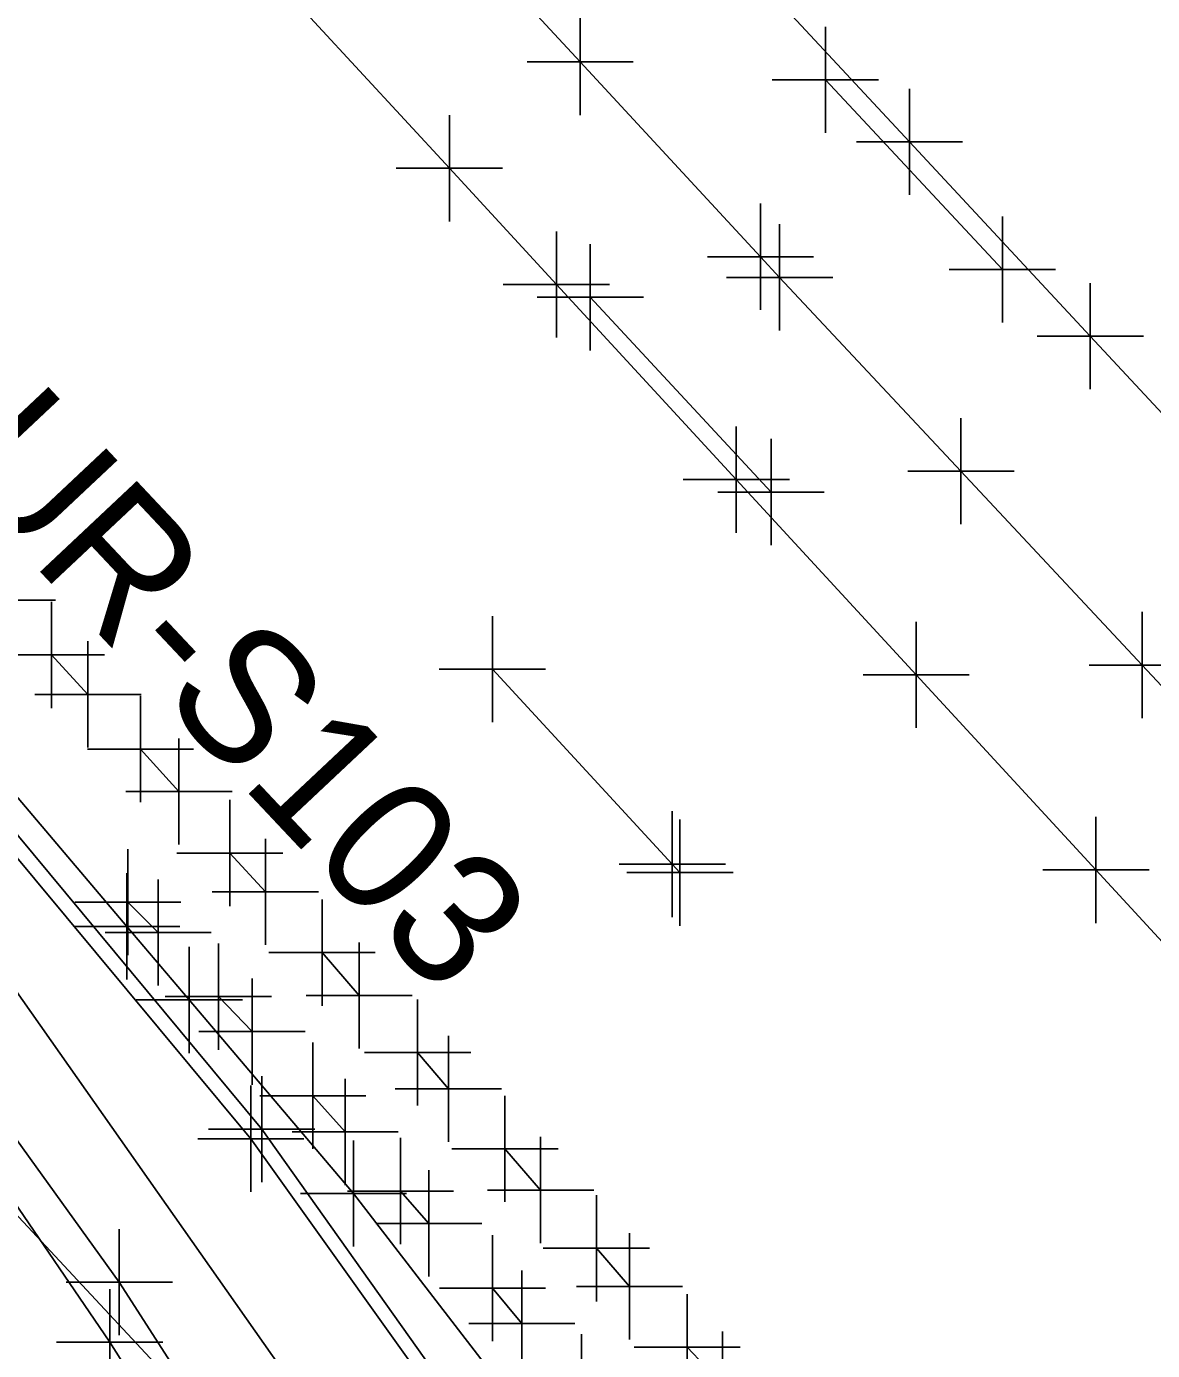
# Model space of a CAD drawing. Extents: x 0 to 1944463, y 0 to 420651.
# Drawn here: x 1943210.94 to 1943253.37, y 417390.31 to 417440.2 of the extents above; entities that cross this region are included whole.
import ezdxf

# ---------------------------------------------------------------- set-up
doc = ezdxf.new("R2010")
doc.units = 0
for name, color, linetype in [('SUR - CTRL - Points Text', 7, 'Continuous'), ('SUR - DTM - Breaklines', 7, 'Continuous'), ('SUR - DTM - Breaklines - Points - Locators', 7, 'Continuous'), ('SUR - TR-CTRL - Pavement Marking', 7, 'Continuous'), ('SUR - TR-CTRL - Pavement Marking - Points - Locators', 7, 'Continuous'), ('SUR - TRAN - Features', 7, 'Continuous'), ('SUR - TRAN - Features - Points - Locators', 7, 'Continuous'), ('SUR - UTL - Fiber Optic Cable (Underground)', 7, 'Continuous'), ('SUR - UTL - Overhead Wire Crossings', 7, 'Continuous')]:
    doc.layers.add(name, color=color, linetype=linetype)

msp = doc.modelspace()

# ---------------------------------------------------------------- linework, layer by layer
at = {"layer": 'SUR - DTM - Breaklines'}
for points in [[(1943211.427, 417460.879), (1943218.22, 417453.54), (1943225.014, 417446.202), (1943231.807, 417438.864), (1943238.601, 417431.526), (1943239.321, 417430.748), (1943246.151, 417423.444), (1943252.981, 417416.14), (1943259.812, 417408.836), (1943266.642, 417401.532), (1943273.472, 417394.228), (1943280.302, 417386.924), (1943287.133, 417379.62), (1943293.963, 417372.316), (1943300.793, 417365.012), (1943307.623, 417357.708), (1943314.454, 417350.404), (1943321.284, 417343.1), (1943328.114, 417335.796), (1943334.944, 417328.492)], [(1943201.925, 417419.272), (1943219.399, 417398.292), (1943235.519, 417375.7), (1943243.356, 417364.884), (1943258.929, 417346.985), (1943283.566, 417320.678), (1943313.562, 417288.656), (1943327.29, 417273.893), (1943334.736, 417264.52), (1943341.659, 417251.305), (1943344.574, 417242.404)], [(1943198.046, 417414.134), (1943214.079, 417390.624), (1943227.284, 417369.761), (1943234.656, 417359.391), (1943251.574, 417339.468), (1943275.895, 417313.326), (1943305.21, 417281.554), (1943319.493, 417266.816), (1943326.151, 417258.389), (1943333.033, 417247.541), (1943335.935, 417239.942), (1943336.414, 417217.406)]]:
    msp.add_lwpolyline(points, dxfattribs=at)
at = {"layer": 'SUR - DTM - Breaklines - Points - Locators'}
for p, q in [((1943231.807, 417438.864), (1943231.807, 417440.864)), ((1943231.807, 417438.864), (1943229.807, 417438.864)), ((1943231.807, 417438.864), (1943233.807, 417438.864)), ((1943231.807, 417438.864), (1943231.807, 417436.864)), ((1943238.601, 417431.526), (1943238.601, 417433.526)), ((1943239.321, 417430.748), (1943239.321, 417432.748)), ((1943238.601, 417431.526), (1943236.601, 417431.526)), ((1943238.601, 417431.526), (1943240.601, 417431.526)), ((1943238.601, 417431.526), (1943238.601, 417429.526)), ((1943239.321, 417430.748), (1943237.321, 417430.748)), ((1943239.321, 417430.748), (1943241.321, 417430.748)), ((1943239.321, 417430.748), (1943239.321, 417428.748)), ((1943246.151, 417423.444), (1943246.151, 417425.444)), ((1943246.151, 417423.444), (1943244.151, 417423.444)), ((1943246.151, 417423.444), (1943248.151, 417423.444)), ((1943246.151, 417423.444), (1943246.151, 417421.444)), ((1943252.981, 417416.14), (1943252.981, 417418.14)), ((1943252.981, 417416.14), (1943250.981, 417416.14)), ((1943252.981, 417416.14), (1943254.981, 417416.14)), ((1943252.981, 417416.14), (1943252.981, 417414.14)), ((1943219.399, 417398.292), (1943219.399, 417400.292)), ((1943219.399, 417398.292), (1943217.399, 417398.292)), ((1943219.399, 417398.292), (1943221.399, 417398.292)), ((1943219.399, 417398.292), (1943219.399, 417396.292)), ((1943214.079, 417390.624), (1943214.079, 417392.624)), ((1943214.079, 417390.624), (1943212.079, 417390.624)), ((1943214.079, 417390.624), (1943216.079, 417390.624)), ((1943214.079, 417390.624), (1943214.079, 417388.624))]:
    msp.add_line(p, q, dxfattribs=at)
at = {"layer": 'SUR - TR-CTRL - Pavement Marking'}
for points in [[(1943208.757, 417473.982), (1943215.567, 417466.659), (1943222.377, 417459.336), (1943229.187, 417452.014), (1943235.997, 417444.691), (1943237.405, 417443.177), (1943244.215, 417435.854), (1943251.025, 417428.531), (1943257.835, 417421.209), (1943264.645, 417413.886), (1943267.705, 417410.595), (1943274.549, 417403.304), (1943281.392, 417396.012), (1943288.236, 417388.721), (1943289.71, 417387.15)], [(1943206.548, 417456.92), (1943213.324, 417449.566), (1943220.1, 417442.212), (1943226.876, 417434.858), (1943230.909, 417430.48), (1943237.686, 417423.126), (1943244.462, 417415.772), (1943251.238, 417408.418), (1943258.014, 417401.063), (1943258.539, 417400.493), (1943265.316, 417393.139), (1943272.092, 417385.785), (1943278.868, 417378.431), (1943285.644, 417371.077), (1943292.42, 417363.722), (1943292.846, 417363.261)], [(1943241.045, 417438.189), (1943247.712, 417431.043)], [(1943232.188, 417429.995), (1943238.998, 417422.658)], [(1943211.89, 417416.519), (1943213.261, 417415.033)], [(1943228.498, 417415.987), (1943235.276, 417408.634), (1943235.566, 417408.319)], [(1943208.254, 417413.918), (1943214.725, 417406.294), (1943217.078, 417403.521), (1943223.268, 417396.227), (1943229.369, 417388.305), (1943231.8, 417385.148), (1943237.485, 417376.921), (1943240.216, 417372.968), (1943243.523, 417368.181), (1943247.915, 417361.826), (1943254.234, 417354.075), (1943255.248, 417352.832), (1943262.023, 417345.476), (1943268.798, 417338.12), (1943275.572, 417330.765)], [(1943215.242, 417412.975), (1943216.689, 417411.374)], [(1943218.605, 417409.055), (1943219.946, 417407.591)], [(1943214.761, 417407.206), (1943215.907, 417406.059)], [(1943222.08, 417405.304), (1943223.481, 417403.688)], [(1943218.174, 417403.645), (1943219.442, 417402.327)], [(1943225.682, 417401.541), (1943226.84, 417400.169)], [(1943221.733, 417399.912), (1943222.952, 417398.546)], [(1943228.973, 417397.912), (1943230.314, 417396.357)], [(1943225.035, 417396.32), (1943226.102, 417395.101)], [(1943232.417, 417394.162), (1943233.666, 417392.729)], [(1943228.502, 417392.661), (1943229.607, 417391.327)], [(1943235.835, 417390.437), (1943237.168, 417389.026)]]:
    msp.add_lwpolyline(points, dxfattribs=at)
at = {"layer": 'SUR - TR-CTRL - Pavement Marking - Points - Locators'}
for p, q in [((1943241.045, 417438.189), (1943241.045, 417440.189)), ((1943241.045, 417438.189), (1943239.045, 417438.189)), ((1943241.045, 417438.189), (1943243.045, 417438.189)), ((1943241.045, 417438.189), (1943241.045, 417436.189)), ((1943244.215, 417435.854), (1943244.215, 417437.854)), ((1943226.876, 417434.858), (1943226.876, 417436.858)), ((1943244.215, 417435.854), (1943242.215, 417435.854)), ((1943244.215, 417435.854), (1943246.215, 417435.854)), ((1943244.215, 417435.854), (1943244.215, 417433.854)), ((1943226.876, 417434.858), (1943224.876, 417434.858)), ((1943226.876, 417434.858), (1943228.876, 417434.858)), ((1943226.876, 417434.858), (1943226.876, 417432.858)), ((1943247.712, 417431.043), (1943247.712, 417433.043)), ((1943230.909, 417430.48), (1943230.909, 417432.48)), ((1943232.188, 417429.995), (1943232.188, 417431.995)), ((1943247.712, 417431.043), (1943245.712, 417431.043)), ((1943247.712, 417431.043), (1943249.712, 417431.043)), ((1943247.712, 417431.043), (1943247.712, 417429.043)), ((1943230.909, 417430.48), (1943228.909, 417430.48)), ((1943230.909, 417430.48), (1943232.909, 417430.48)), ((1943230.909, 417430.48), (1943230.909, 417428.48)), ((1943251.025, 417428.531), (1943251.025, 417430.531)), ((1943232.188, 417429.995), (1943230.188, 417429.995)), ((1943232.188, 417429.995), (1943234.188, 417429.995)), ((1943232.188, 417429.995), (1943232.188, 417427.995)), ((1943251.025, 417428.531), (1943249.025, 417428.531)), ((1943251.025, 417428.531), (1943253.025, 417428.531)), ((1943251.025, 417428.531), (1943251.025, 417426.531)), ((1943237.686, 417423.126), (1943237.686, 417425.126)), ((1943238.998, 417422.658), (1943238.998, 417424.658)), ((1943237.686, 417423.126), (1943235.686, 417423.126)), ((1943237.686, 417423.126), (1943239.686, 417423.126)), ((1943237.686, 417423.126), (1943237.686, 417421.126)), ((1943238.998, 417422.658), (1943236.998, 417422.658)), ((1943238.998, 417422.658), (1943240.998, 417422.658)), ((1943238.998, 417422.658), (1943238.998, 417420.658)), ((1943211.89, 417416.519), (1943211.89, 417418.519)), ((1943228.498, 417415.987), (1943228.498, 417417.987)), ((1943244.462, 417415.772), (1943244.462, 417417.772)), ((1943213.261, 417415.033), (1943213.261, 417417.033)), ((1943211.89, 417416.519), (1943209.89, 417416.519)), ((1943211.89, 417416.519), (1943213.89, 417416.519)), ((1943211.89, 417416.519), (1943211.89, 417414.519)), ((1943228.498, 417415.987), (1943226.498, 417415.987)), ((1943228.498, 417415.987), (1943230.498, 417415.987)), ((1943228.498, 417415.987), (1943228.498, 417413.987)), ((1943244.462, 417415.772), (1943242.462, 417415.772)), ((1943244.462, 417415.772), (1943246.462, 417415.772)), ((1943244.462, 417415.772), (1943244.462, 417413.772)), ((1943213.261, 417415.033), (1943211.261, 417415.033)), ((1943213.261, 417415.033), (1943215.261, 417415.033)), ((1943213.261, 417415.033), (1943213.261, 417413.033)), ((1943215.242, 417412.975), (1943215.242, 417414.975)), ((1943216.689, 417411.374), (1943216.689, 417413.374)), ((1943215.242, 417412.975), (1943213.242, 417412.975)), ((1943215.242, 417412.975), (1943217.242, 417412.975)), ((1943215.242, 417412.975), (1943215.242, 417410.975)), ((1943216.689, 417411.374), (1943214.689, 417411.374)), ((1943216.689, 417411.374), (1943218.689, 417411.374)), ((1943216.689, 417411.374), (1943216.689, 417409.374)), ((1943218.605, 417409.055), (1943218.605, 417411.055)), ((1943235.276, 417408.634), (1943235.276, 417410.634)), ((1943235.566, 417408.319), (1943235.566, 417410.319)), ((1943251.238, 417408.418), (1943251.238, 417410.418)), ((1943219.946, 417407.591), (1943219.946, 417409.591)), ((1943214.761, 417407.206), (1943214.761, 417409.206)), ((1943218.605, 417409.055), (1943216.605, 417409.055)), ((1943218.605, 417409.055), (1943220.605, 417409.055)), ((1943218.605, 417409.055), (1943218.605, 417407.055)), ((1943235.276, 417408.634), (1943233.276, 417408.634)), ((1943235.276, 417408.634), (1943237.276, 417408.634)), ((1943235.276, 417408.634), (1943235.276, 417406.634)), ((1943214.725, 417406.294), (1943214.725, 417408.294)), ((1943215.907, 417406.059), (1943215.907, 417408.059)), ((1943235.566, 417408.319), (1943233.566, 417408.319)), ((1943235.566, 417408.319), (1943237.566, 417408.319)), ((1943235.566, 417408.319), (1943235.566, 417406.319)), ((1943251.238, 417408.418), (1943249.238, 417408.418)), ((1943251.238, 417408.418), (1943253.238, 417408.418)), ((1943251.238, 417408.418), (1943251.238, 417406.418)), ((1943219.946, 417407.591), (1943217.946, 417407.591)), ((1943219.946, 417407.591), (1943221.946, 417407.591)), ((1943219.946, 417407.591), (1943219.946, 417405.591)), ((1943214.761, 417407.206), (1943212.761, 417407.206)), ((1943214.761, 417407.206), (1943216.761, 417407.206)), ((1943214.761, 417407.206), (1943214.761, 417405.206)), ((1943222.08, 417405.304), (1943222.08, 417407.304)), ((1943214.725, 417406.294), (1943212.725, 417406.294)), ((1943215.907, 417406.059), (1943213.907, 417406.059)), ((1943214.725, 417406.294), (1943216.725, 417406.294)), ((1943214.725, 417406.294), (1943214.725, 417404.294)), ((1943215.907, 417406.059), (1943217.907, 417406.059)), ((1943215.907, 417406.059), (1943215.907, 417404.059)), ((1943217.078, 417403.521), (1943217.078, 417405.521)), ((1943218.174, 417403.645), (1943218.174, 417405.645)), ((1943223.481, 417403.688), (1943223.481, 417405.688)), ((1943222.08, 417405.304), (1943220.08, 417405.304)), ((1943222.08, 417405.304), (1943224.08, 417405.304)), ((1943222.08, 417405.304), (1943222.08, 417403.304)), ((1943219.442, 417402.327), (1943219.442, 417404.327)), ((1943217.078, 417403.521), (1943215.078, 417403.521)), ((1943218.174, 417403.645), (1943216.174, 417403.645)), ((1943217.078, 417403.521), (1943219.078, 417403.521)), ((1943217.078, 417403.521), (1943217.078, 417401.521)), ((1943218.174, 417403.645), (1943220.174, 417403.645)), ((1943218.174, 417403.645), (1943218.174, 417401.645)), ((1943223.481, 417403.688), (1943221.481, 417403.688)), ((1943223.481, 417403.688), (1943225.481, 417403.688)), ((1943223.481, 417403.688), (1943223.481, 417401.688)), ((1943225.682, 417401.541), (1943225.682, 417403.541)), ((1943219.442, 417402.327), (1943217.442, 417402.327)), ((1943219.442, 417402.327), (1943221.442, 417402.327)), ((1943219.442, 417402.327), (1943219.442, 417400.327)), ((1943226.84, 417400.169), (1943226.84, 417402.169)), ((1943221.733, 417399.912), (1943221.733, 417401.912)), ((1943225.682, 417401.541), (1943223.682, 417401.541)), ((1943225.682, 417401.541), (1943227.682, 417401.541)), ((1943225.682, 417401.541), (1943225.682, 417399.541)), ((1943222.952, 417398.546), (1943222.952, 417400.546)), ((1943226.84, 417400.169), (1943224.84, 417400.169)), ((1943226.84, 417400.169), (1943228.84, 417400.169)), ((1943226.84, 417400.169), (1943226.84, 417398.169)), ((1943221.733, 417399.912), (1943219.733, 417399.912)), ((1943221.733, 417399.912), (1943223.733, 417399.912)), ((1943221.733, 417399.912), (1943221.733, 417397.912)), ((1943228.973, 417397.912), (1943228.973, 417399.912)), ((1943222.952, 417398.546), (1943220.952, 417398.546)), ((1943222.952, 417398.546), (1943224.952, 417398.546)), ((1943222.952, 417398.546), (1943222.952, 417396.546)), ((1943223.268, 417396.227), (1943223.268, 417398.227)), ((1943225.035, 417396.32), (1943225.035, 417398.32)), ((1943230.314, 417396.357), (1943230.314, 417398.357)), ((1943228.973, 417397.912), (1943226.973, 417397.912)), ((1943228.973, 417397.912), (1943230.973, 417397.912)), ((1943228.973, 417397.912), (1943228.973, 417395.912)), ((1943226.102, 417395.101), (1943226.102, 417397.101)), ((1943223.268, 417396.227), (1943221.268, 417396.227)), ((1943225.035, 417396.32), (1943223.035, 417396.32)), ((1943223.268, 417396.227), (1943225.268, 417396.227)), ((1943223.268, 417396.227), (1943223.268, 417394.227)), ((1943225.035, 417396.32), (1943227.035, 417396.32)), ((1943225.035, 417396.32), (1943225.035, 417394.32)), ((1943230.314, 417396.357), (1943228.314, 417396.357)), ((1943230.314, 417396.357), (1943232.314, 417396.357)), ((1943230.314, 417396.357), (1943230.314, 417394.357)), ((1943232.417, 417394.162), (1943232.417, 417396.162)), ((1943226.102, 417395.101), (1943224.102, 417395.101)), ((1943226.102, 417395.101), (1943228.102, 417395.101)), ((1943226.102, 417395.101), (1943226.102, 417393.101)), ((1943228.502, 417392.661), (1943228.502, 417394.661)), ((1943233.666, 417392.729), (1943233.666, 417394.729)), ((1943232.417, 417394.162), (1943230.417, 417394.162)), ((1943232.417, 417394.162), (1943234.417, 417394.162)), ((1943232.417, 417394.162), (1943232.417, 417392.162)), ((1943229.607, 417391.327), (1943229.607, 417393.327)), ((1943228.502, 417392.661), (1943226.502, 417392.661)), ((1943228.502, 417392.661), (1943230.502, 417392.661)), ((1943228.502, 417392.661), (1943228.502, 417390.661)), ((1943233.666, 417392.729), (1943231.666, 417392.729)), ((1943233.666, 417392.729), (1943235.666, 417392.729)), ((1943233.666, 417392.729), (1943233.666, 417390.729)), ((1943235.835, 417390.437), (1943235.835, 417392.437)), ((1943229.607, 417391.327), (1943227.607, 417391.327)), ((1943229.607, 417391.327), (1943231.607, 417391.327)), ((1943229.607, 417391.327), (1943229.607, 417389.327)), ((1943231.854, 417388.926), (1943231.854, 417390.926)), ((1943237.168, 417389.026), (1943237.168, 417391.026)), ((1943235.835, 417390.437), (1943233.835, 417390.437)), ((1943235.835, 417390.437), (1943237.835, 417390.437)), ((1943235.835, 417390.437), (1943235.835, 417388.437))]:
    msp.add_line(p, q, dxfattribs=at)
at = {"layer": 'SUR - TRAN - Features'}
msp.add_line((1943210.035, 417418.587), (1943212.035, 417418.587), dxfattribs=at)
for points in [[(1943197.184, 417425.565), (1943202.015, 417420.067), (1943219.808, 417398.653), (1943235.891, 417376.011), (1943243.908, 417365.01), (1943259.423, 417347.224), (1943283.941, 417321.057), (1943313.881, 417289.098), (1943327.653, 417274.25), (1943335.225, 417264.751), (1943342.123, 417251.422), (1943345.054, 417242.562)], [(1943195.097, 417419.012), (1943198.722, 417414.702), (1943214.442, 417392.884), (1943228.699, 417370.699), (1943235.53, 417360.844), (1943252.431, 417340.382), (1943276.667, 417314.283), (1943306.333, 417282.353), (1943320.414, 417267.545), (1943327.507, 417259.182), (1943334.722, 417247.787), (1943337.989, 417240.637)]]:
    msp.add_lwpolyline(points, dxfattribs=at)
at = {"layer": 'SUR - TRAN - Features - Points - Locators'}
for p, q in [((1943219.808, 417398.653), (1943219.808, 417400.653)), ((1943219.808, 417398.653), (1943217.808, 417398.653)), ((1943219.808, 417398.653), (1943221.808, 417398.653)), ((1943219.808, 417398.653), (1943219.808, 417396.653)), ((1943214.442, 417392.884), (1943214.442, 417394.884)), ((1943214.442, 417392.884), (1943212.442, 417392.884)), ((1943214.442, 417392.884), (1943216.442, 417392.884)), ((1943214.442, 417392.884), (1943214.442, 417390.884))]:
    msp.add_line(p, q, dxfattribs=at)
at = {"layer": 'SUR - UTL - Fiber Optic Cable (Underground)'}
msp.add_lwpolyline([(1943675.935, 416874.811), (1943301.532, 417291.453), (1943229.017, 417377.593), (1943204.769, 417412.08), (1943079.474, 417545.559), (1943001.447, 417611.824), (1942943.851, 417666.04), (1942875.969, 417717.873), (1942785.445, 417773.544), (1942671.047, 417813.855), (1942647.996, 417834.422), (1942364.461, 417940.541)], dxfattribs=at)
at = {"layer": 'SUR - UTL - Overhead Wire Crossings'}
msp.add_lwpolyline([(1943200.06, 417406.7), (1943296.33, 417303.35)], dxfattribs=at)

# ---------------------------------------------------------------- texts
at = {"layer": 'SUR - CTRL - Points Text'}
msp.add_text('SPUR-S103', height=5, rotation=313.2329, dxfattribs=at).set_placement((1943201.665, 417430.068))

doc.saveas('drawing.dxf')
